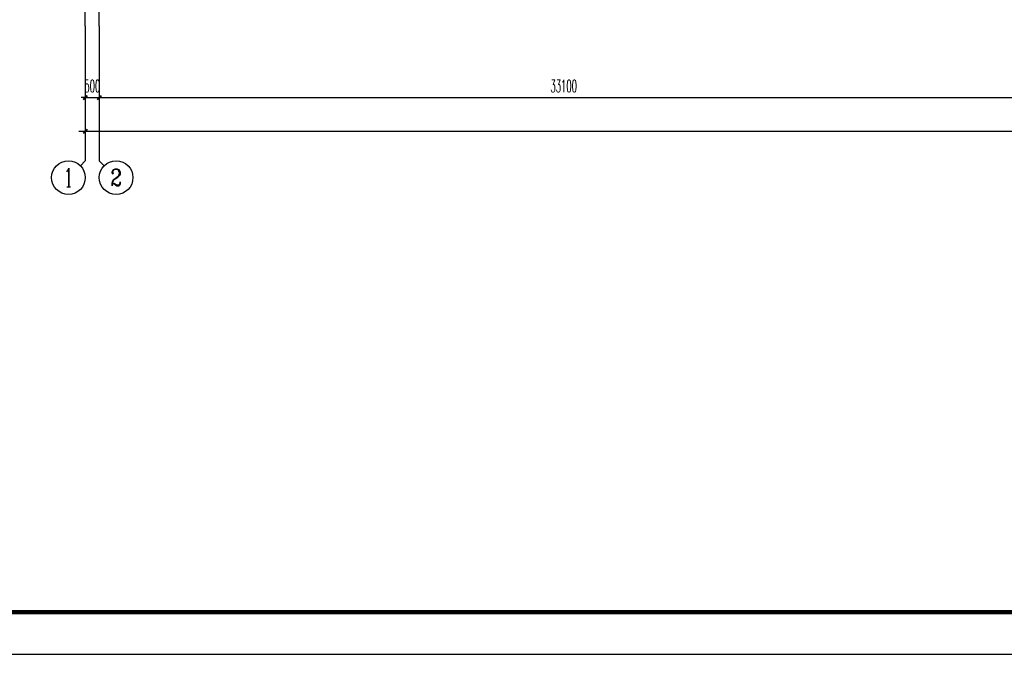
# Model space of a CAD drawing. Extents: x 1779708 to 7299578, y -1121471 to 88434.
# Tile 567 of 656: x 5483434 to 5518521, y -1032592 to -1009983. Entities that reach past the tile are written whole.
import ezdxf
from ezdxf.enums import TextEntityAlignment as Align

# ---------------------------------------------------------------- set-up
doc = ezdxf.new("R2010")
doc.units = 0
doc.header["$LTSCALE"] = 1000
doc.header["$MEASUREMENT"] = 0
doc.linetypes.add('DOTE', pattern=[2.42, 2, -0.2, 0.02, -0.2])
doc.layers.get('0').update_dxf_attribs({"linetype": 'CONTINUOUS'})
doc.layers.get('Defpoints').update_dxf_attribs({"linetype": 'CONTINUOUS'})
for name, color, linetype in [('AXIS', 3, 'CONTINUOUS'), ('AXIS_TEXT', 7, 'CONTINUOUS'), ('DOTE', 1, 'DOTE'), ('PUB_TITLE', 4, 'CONTINUOUS'), ('修改', 6, 'CONTINUOUS')]:
    doc.layers.add(name, color=color, linetype=linetype)
doc.styles.add('_TCH_AXIS', font='COMPLEX', dxfattribs={"bigfont": 'GBCBIG'})
doc.styles.add('_TCH_DIM_T3', font='SIMPLEX.shx', dxfattribs={"width": 0.494118, "bigfont": 'GBCBIG.shx'})
doc.dimstyles.new('_TCH_ARCH&&150', dxfattribs={"dimtxt": 446.25, "dimasz": 150, "dimexe": 375, "dimexo": 450, "dimgap": 189.375, "dimtad": 1, "dimdec": 0, "dimzin": 0, "dimdsep": 46, "dimtxsty": '_TCH_DIM_T3', "dimblk": 'ARCHTICK', "dimcen": 0.09, "dimdle": 225, "dimclrt": 7, "dimazin": 2, "dimtfac": 1, "dimtdec": 0, "dimtix": 1, "dimtmove": 2, "dimatfit": 3, "dimfxl": 250, "dimtolj": 1, "dimtzin": 0, "dimarcsym": 0})

# ---------------------------------------------------------------- blocks, each defined once
blk = doc.blocks.new('A$C36B43F05')
at = {"layer": 'PUB_TITLE'}
blk.add_lwpolyline([(0, 0), (126150, 0), (126150, 178350), (0, 178350)], close=True, dxfattribs=at)
at = {"layer": 'PUB_TITLE', "const_width": 150}
blk.add_lwpolyline([(1500, 1500), (124650, 1500), (124650, 174600), (1500, 174600)], close=True, dxfattribs=at)
blk = doc.blocks.new('_ArchTick')
at = {"color": 0, "linetype": 'ByBlock', "const_width": 0.4}
blk.add_lwpolyline([(-0.5, -0.5), (0.5, 0.5)], dxfattribs=at)
blk = doc.blocks.new('*D232')
at = {"layer": 'AXIS', "color": 0, "lineweight": -2, "transparency": 16777216}
for p, q in [((5485771, -1010658), (5485771, -1014333)), ((5561371, -1010658), (5561371, -1014333)), ((5485546, -1013958), (5561596, -1013958))]:
    blk.add_line(p, q, dxfattribs=at)
at = {"layer": 'Defpoints', "color": 0, "transparency": 16777216}
for p in [(5485771, -1010208), (5561371, -1010208), (5561371, -1013958)]:
    blk.add_point(p, dxfattribs=at)
at = {"layer": 'AXIS', "color": 0, "lineweight": -2, "transparency": 16777216, "xscale": 150, "yscale": 150, "zscale": 150, "rotation": 180}
blk.add_blockref('_ArchTick', (5485771, -1013958), dxfattribs=at)
at = {"layer": 'AXIS', "color": 0, "lineweight": -2, "transparency": 16777216, "xscale": 150, "yscale": 150, "zscale": 150}
blk.add_blockref('_ArchTick', (5561371, -1013958), dxfattribs=at)
at = {"layer": 'AXIS', "color": 7, "transparency": 16777216, "insert": (5523571, -1013546), "char_height": 446.2, "attachment_point": 5, "style": '_TCH_DIM_T3'}
blk.add_mtext('\\A1;75600', dxfattribs=at)
blk = doc.blocks.new('*D233')
at = {"layer": 'AXIS', "color": 0, "lineweight": -2, "transparency": 16777216}
for p, q in [((5485771, -1010658), (5485771, -1013133)), ((5486271, -1010658), (5486271, -1013133)), ((5485771, -1012758), (5485621, -1012758)), ((5485771, -1012758), (5486271, -1012758)), ((5486271, -1012758), (5486421, -1012758))]:
    blk.add_line(p, q, dxfattribs=at)
at = {"layer": 'Defpoints', "color": 0, "transparency": 16777216}
for p in [(5485771, -1010208), (5486271, -1010208), (5486271, -1012758)]:
    blk.add_point(p, dxfattribs=at)
at = {"layer": 'AXIS', "color": 0, "lineweight": -2, "transparency": 16777216, "xscale": 150, "yscale": 150, "zscale": 150}
blk.add_blockref('_ArchTick', (5485771, -1012758), dxfattribs=at)
at = {"layer": 'AXIS', "color": 0, "lineweight": -2, "transparency": 16777216, "xscale": 150, "yscale": 150, "zscale": 150, "rotation": 180}
blk.add_blockref('_ArchTick', (5486271, -1012758), dxfattribs=at)
at = {"layer": 'AXIS', "color": 7, "transparency": 16777216, "insert": (5486021, -1012346), "char_height": 446.2, "attachment_point": 5, "style": '_TCH_DIM_T3'}
blk.add_mtext('\\A1;500', dxfattribs=at)
blk = doc.blocks.new('*D234')
at = {"layer": 'AXIS', "color": 0, "lineweight": -2, "transparency": 16777216}
for p, q in [((5486271, -1010658), (5486271, -1013133)), ((5519371, -1010658), (5519371, -1013133)), ((5486046, -1012758), (5519596, -1012758))]:
    blk.add_line(p, q, dxfattribs=at)
at = {"layer": 'Defpoints', "color": 0, "transparency": 16777216}
for p in [(5486271, -1010208), (5519371, -1010208), (5519371, -1012758)]:
    blk.add_point(p, dxfattribs=at)
at = {"layer": 'AXIS', "color": 0, "lineweight": -2, "transparency": 16777216, "xscale": 150, "yscale": 150, "zscale": 150, "rotation": 180}
blk.add_blockref('_ArchTick', (5486271, -1012758), dxfattribs=at)
at = {"layer": 'AXIS', "color": 0, "lineweight": -2, "transparency": 16777216, "xscale": 150, "yscale": 150, "zscale": 150}
blk.add_blockref('_ArchTick', (5519371, -1012758), dxfattribs=at)
at = {"layer": 'AXIS', "color": 7, "transparency": 16777216, "insert": (5502821, -1012346), "char_height": 446.2, "attachment_point": 5, "style": '_TCH_DIM_T3'}
blk.add_mtext('\\A1;33100', dxfattribs=at)

msp = doc.modelspace()

# ---------------------------------------------------------------- linework, layer by layer
at = {"layer": 'AXIS'}
for p, q in [((5485771.5, -1010208.3), (5485771.5, -1015008.3)), ((5486271.5, -1010208.3), (5486271.5, -1015008.3)), ((5485595.7, -1015184.1), (5485771.5, -1015008.3)), ((5486447.2, -1015184.1), (5486271.5, -1015008.3))]:
    msp.add_line(p, q, dxfattribs=at)
for centre in [(5485171.5, -1015608.3), (5486871.5, -1015608.3)]:
    msp.add_circle(centre, 600, dxfattribs=at)
at = {"layer": 'DOTE'}
for p, q in [((5485771.5, -1010208.3), (5485771.5, -1001358.3)), ((5486271.5, -1010208.3), (5486271.5, -1001358.3))]:
    msp.add_line(p, q, dxfattribs=at)

# ---------------------------------------------------------------- block references
at = {"layer": '修改', "rotation": 90}
msp.add_blockref('A$C36B43F05', (5617489.1, -1032592.1), dxfattribs=at)

# ---------------------------------------------------------------- texts
at = {"layer": 'AXIS_TEXT', "color": 7, "style": '_TCH_AXIS'}
for s, height, p, p2 in [('1', 661.8, (5485029.6, -1015939.2), (5485313.3, -1015939.2)), ('2', 599.1, (5486671.8, -1015907.9), (5487071.2, -1015907.9))]:
    msp.add_text(s, height=height, dxfattribs=at).set_placement(p, p2, align=Align.FIT)

# ---------------------------------------------------------------- dimensions: what is measured, and where the dimension line sits
at = {"layer": 'AXIS'}
for p1, p2, distance, picture, middle in [((5485771.5, -1010208.3), (5486271.5, -1010208.3), -2550, '*D233', (5486021.5, -1012345.8)), ((5485771.5, -1010208.3), (5561371.5, -1010208.3), -3750, '*D232', (5523571.5, -1013545.8)), ((5486271.5, -1010208.3), (5519371.5, -1010208.3), -2550, '*D234', (5502821.5, -1012345.8))]:
    dim = msp.add_aligned_dim(p1=p1, p2=p2, distance=distance, dimstyle='_TCH_ARCH&&150', dxfattribs=at)
    dim.commit()
    dim.dimension.update_dxf_attribs({"geometry": picture, "text_midpoint": middle})

doc.saveas('drawing.dxf')
